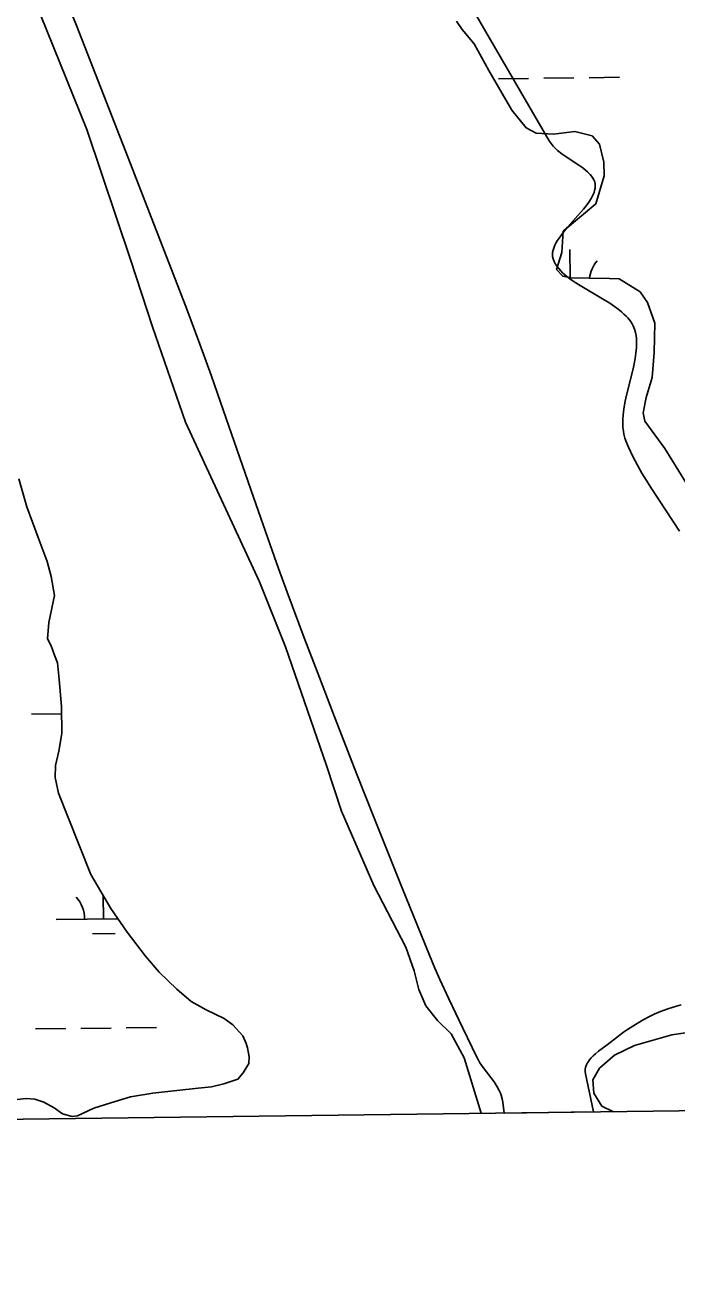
# Model space of a CAD drawing. Extents: x 3715084 to 3753216, y 488173 to 513963.
# Drawn here: x 3732776 to 3733466, y 493591 to 494915 of the extents above; entities that cross this region are included whole.
import ezdxf

# ---------------------------------------------------------------- set-up
doc = ezdxf.new("R2010")
doc.units = 0
for name, color, linetype in [('V-GRID-FRAM', 7, 'Continuous'), ('V-SITE-VEGE', 7, 'Continuous'), ('V-TOPO-SHOR', 7, 'Continuous'), ('V-WETL-SWMP', 7, 'Continuous')]:
    doc.layers.add(name, color=color, linetype=linetype)

msp = doc.modelspace()

# ---------------------------------------------------------------- linework, layer by layer
at = {"layer": 'V-GRID-FRAM'}
msp.add_lwpolyline([(3719350.3, 493590.7), (3719130.8, 511772.1), (3750813.3, 512168.5), (3751048.6, 493987.2), (3719350.3, 493590.7)], dxfattribs=at)
at = {"layer": 'V-SITE-VEGE'}
for p, q in [((3732830.6, 494914.2), (3732793.9, 495007.3)), ((3733202.7, 495012.7), (3733330.6, 494792.6)), ((3732885.3, 494774.4), (3732830.6, 494914.2)), ((3733330.6, 494792.6), (3733332.6, 494789.5)), ((3733332.6, 494789.5), (3733334.9, 494786.8)), ((3733334.9, 494786.8), (3733337.1, 494784.4)), ((3733337.1, 494784.4), (3733339.4, 494782.3)), ((3733339.4, 494782.3), (3733344.1, 494778.6)), ((3732939.8, 494634.5), (3732885.3, 494774.4)), ((3733344.1, 494778.6), (3733348.4, 494775.6)), ((3733348.4, 494775.6), (3733361.9, 494766.8)), ((3733361.9, 494766.8), (3733366.1, 494763.9)), ((3733366.1, 494763.9), (3733369, 494761.6)), ((3733369, 494761.6), (3733371, 494759.7)), ((3733371, 494759.7), (3733373.9, 494756.9)), ((3733373.9, 494756.9), (3733376.4, 494753.7)), ((3733376.4, 494753.7), (3733377.8, 494751.4)), ((3733377.8, 494751.4), (3733378.7, 494749.1)), ((3733378.6, 494740.1), (3733378, 494737.9)), ((3733379.1, 494742.3), (3733378.6, 494740.1)), ((3733378.7, 494749.1), (3733379.2, 494746.8)), ((3733379.3, 494744.5), (3733379.1, 494742.3)), ((3733379.2, 494746.8), (3733379.3, 494744.5)), ((3733372.5, 494727.6), (3733369.7, 494723.8)), ((3733375, 494731.6), (3733372.5, 494727.6)), ((3733376.1, 494733.7), (3733375, 494731.6)), ((3733377.1, 494735.8), (3733376.1, 494733.7)), ((3733378, 494737.9), (3733377.1, 494735.8)), ((3733361, 494713.4), (3733350.3, 494701.4)), ((3733366.9, 494720.2), (3733361, 494713.4)), ((3733369.7, 494723.8), (3733366.9, 494720.2)), ((3733350.3, 494701.4), (3733346.5, 494696.9)), ((3733339.1, 494686.8), (3733337.7, 494684.3)), ((3733341, 494689.7), (3733339.1, 494686.8)), ((3733343.5, 494693), (3733341, 494689.7)), ((3733346.5, 494696.9), (3733343.5, 494693)), ((3733334.2, 494674.6), (3733334.1, 494672.9)), ((3733334.7, 494677), (3733334.2, 494674.6)), ((3733335.8, 494680.2), (3733334.7, 494677)), ((3733336.6, 494682.1), (3733335.8, 494680.2)), ((3733337.7, 494684.3), (3733336.6, 494682.1)), ((3733334.1, 494672.9), (3733334.2, 494670.3)), ((3733334.2, 494670.3), (3733334.8, 494667.7)), ((3733334.8, 494667.7), (3733335.9, 494664.9)), ((3733335.9, 494664.9), (3733337.3, 494662.2)), ((3733337.3, 494662.2), (3733339, 494659.7)), ((3733339, 494659.7), (3733340.8, 494657.4)), ((3733340.8, 494657.4), (3733342.8, 494655.1)), ((3733342.8, 494655.1), (3733344.8, 494653)), ((3733344.8, 494653), (3733349.2, 494649.2)), ((3733349.2, 494649.2), (3733353.9, 494645.6)), ((3732947.4, 494614.7), (3732939.8, 494634.5)), ((3733353.9, 494645.6), (3733358.6, 494642.4)), ((3733358.6, 494642.4), (3733363.3, 494639.5)), ((3733363.3, 494639.5), (3733388.7, 494624.5)), ((3733388.7, 494624.5), (3733394.6, 494620.9)), ((3733394.6, 494620.9), (3733399.5, 494617.5)), ((3732961.2, 494577.5), (3732947.4, 494614.7)), ((3733399.5, 494617.5), (3733403.6, 494614.6)), ((3733403.6, 494614.6), (3733406.9, 494611.9)), ((3733406.9, 494611.9), (3733409.6, 494609.4)), ((3733409.6, 494609.4), (3733411.9, 494607.2)), ((3733411.9, 494607.2), (3733413.6, 494605.3)), ((3733413.6, 494605.3), (3733416.5, 494601.7)), ((3733416.5, 494601.7), (3733418.3, 494599)), ((3733418.3, 494599), (3733419.4, 494596.8)), ((3733419.4, 494596.8), (3733420.8, 494593.5)), ((3733420.8, 494593.5), (3733421.8, 494590)), ((3733421.8, 494590), (3733422.4, 494586.7)), ((3733422.4, 494586.7), (3733422.8, 494583.5)), ((3733422.8, 494583.5), (3733422.9, 494580.3)), ((3732973, 494544.9), (3732961.2, 494577.5)), ((3733422.3, 494568.1), (3733421.4, 494562.3)), ((3733422.8, 494574.2), (3733422.3, 494568.1)), ((3733422.9, 494577.2), (3733422.8, 494574.2)), ((3733422.9, 494580.3), (3733422.9, 494577.2)), ((3733420.3, 494556.7), (3733419.2, 494551.5)), ((3733421.4, 494562.3), (3733420.3, 494556.7)), ((3732983.1, 494516.2), (3732973, 494544.9)), ((3733419.2, 494551.5), (3733412.4, 494523.8)), ((3733018, 494415.7), (3732983.1, 494516.2)), ((3733411, 494517.2), (3733409.9, 494511.5)), ((3733412.4, 494523.8), (3733411, 494517.2)), ((3733408.7, 494502.2), (3733408.5, 494498.5)), ((3733409.2, 494506.5), (3733408.7, 494502.2)), ((3733409.9, 494511.5), (3733409.2, 494506.5)), ((3733408.5, 494498.5), (3733408.4, 494495.2)), ((3733408.4, 494495.2), (3733408.6, 494489.7)), ((3733408.6, 494489.7), (3733409.1, 494485.6)), ((3733409.1, 494485.6), (3733409.6, 494482.5)), ((3733409.6, 494482.5), (3733410.7, 494478.1)), ((3733410.7, 494478.1), (3733412.3, 494473.7)), ((3733412.3, 494473.7), (3733414.5, 494468.6)), ((3733414.5, 494468.6), (3733419.1, 494458.8)), ((3733419.1, 494458.8), (3733423.9, 494449.7)), ((3733423.9, 494449.7), (3733428.6, 494441.3)), ((3733428.6, 494441.3), (3733433.3, 494433.5)), ((3733433.3, 494433.5), (3733437.9, 494426.2)), ((3733437.9, 494426.2), (3733446.7, 494412.6)), ((3733035.6, 494365.5), (3733018, 494415.7)), ((3733446.7, 494412.6), (3733468.5, 494379.9)), ((3733044.5, 494340.5), (3733035.6, 494365.5)), ((3733053.6, 494315.5), (3733044.5, 494340.5)), ((3733071.6, 494267.2), (3733053.6, 494315.5)), ((3733087.6, 494225.1), (3733071.6, 494267.2)), ((3733101.7, 494188.2), (3733087.6, 494225.1)), ((3733126.7, 494123.9), (3733101.7, 494188.2)), ((3733145.7, 494075.8), (3733126.7, 494123.9)), ((3733174.7, 494003.7), (3733145.7, 494075.8)), ((3733204, 493931.8), (3733174.7, 494003.7)), ((3733209.8, 493918.1), (3733204, 493931.8)), ((3733215, 493906.1), (3733209.8, 493918.1)), ((3733224.5, 493885.5), (3733215, 493906.1)), ((3733239.3, 493854.7), (3733224.5, 493885.5)), ((3733470.2, 493879.3), (3733465.1, 493878)), ((3733435.8, 493866.6), (3733430.8, 493864)), ((3733441.6, 493869.4), (3733435.8, 493866.6)), ((3733448.3, 493872.3), (3733441.6, 493869.4)), ((3733456.2, 493875.2), (3733448.3, 493872.3)), ((3733460.5, 493876.6), (3733456.2, 493875.2)), ((3733465.1, 493878), (3733460.5, 493876.6)), ((3733254.2, 493824), (3733239.3, 493854.7)), ((3733413.4, 493853.2), (3733409.2, 493850.3)), ((3733419, 493856.9), (3733413.4, 493853.2)), ((3733426.5, 493861.5), (3733419, 493856.9)), ((3733430.8, 493864), (3733426.5, 493861.5)), ((3733402.9, 493845.6), (3733391.7, 493837)), ((3733409.2, 493850.3), (3733402.9, 493845.6)), ((3733379.6, 493827.6), (3733377, 493825.3)), ((3733382.7, 493830.2), (3733379.6, 493827.6)), ((3733391.7, 493837), (3733382.7, 493830.2)), ((3733255.8, 493820.9), (3733254.2, 493824)), ((3733257.4, 493818.1), (3733255.8, 493820.9)), ((3733260.9, 493813), (3733257.4, 493818.1)), ((3733272.3, 493797.8), (3733260.9, 493813)), ((3733369, 493813.2), (3733368.7, 493811.5)), ((3733369.7, 493815.3), (3733369, 493813.2)), ((3733371.1, 493818), (3733369.7, 493815.3)), ((3733372, 493819.6), (3733371.1, 493818)), ((3733373.3, 493821.3), (3733372, 493819.6)), ((3733374.9, 493823.2), (3733373.3, 493821.3)), ((3733377, 493825.3), (3733374.9, 493823.2)), ((3733368.7, 493811.5), (3733368.6, 493809)), ((3733368.6, 493809), (3733368.9, 493806.4)), ((3733368.9, 493806.4), (3733377.4, 493766.2)), ((3733275.6, 493792.8), (3733272.3, 493797.8)), ((3733277.7, 493788.9), (3733275.6, 493792.8)), ((3733279.1, 493786), (3733277.7, 493788.9)), ((3733279.9, 493783.7), (3733279.1, 493786)), ((3733281, 493780.1), (3733279.9, 493783.7)), ((3733281.6, 493776.5), (3733281, 493780.1)), ((3733282.9, 493765), (3733281.6, 493776.5)), ((3733377.4, 493766.2), (3733282.9, 493765))]:
    msp.add_line(p, q, dxfattribs=at)
at = {"layer": 'V-TOPO-SHOR'}
for points in [[(3732785.3, 494944.3), (3732841.8, 494804.4), (3732888.2, 494666.1), (3732911.1, 494596), (3732946.1, 494495.2), (3733024.3, 494326.5), (3733051.9, 494257.6), (3733095.2, 494132.2), (3733111.1, 494083.9), (3733145.2, 494005.4), (3733179, 493940.4), (3733187.9, 493915.2), (3733192.9, 493895.5), (3733200, 493878.4), (3733212.5, 493862.6), (3733227, 493848.8), (3733240.7, 493823.4), (3733258.6, 493764.7)], [(3732769.6, 494435.1), (3732778.3, 494405.6), (3732790.3, 494373.4), (3732799.7, 494348), (3732804, 494331.9), (3732807.6, 494311.9), (3732801.6, 494283.4), (3732799.9, 494266.1), (3732803.8, 494258.7), (3732807.5, 494248.7), (3732810.7, 494240.6), (3732812.3, 494223.3), (3732815, 494194.6), (3732815.1, 494166), (3732812, 494147.5), (3732808.4, 494132.2), (3732808.1, 494119.6), (3732811.7, 494102.9), (3732821.8, 494077.4), (3732845.8, 494017), (3732867, 493981.3), (3732884.4, 493956.3), (3732903.8, 493930.6), (3732918.1, 493913.7), (3732937, 493896), (3732952, 493883), (3732967.8, 493874), (3732986.9, 493865), (3732996.1, 493858.1), (3733006.5, 493846.6), (3733010.3, 493838.5), (3733011.5, 493833.9), (3733013.3, 493824.5), (3733013.1, 493817.2), (3733006.9, 493807.3), (3733001.5, 493800.8), (3732986.7, 493795.8), (3732973.4, 493792.8), (3732959.4, 493791.1), (3732936.7, 493788.9), (3732911.4, 493786.1), (3732888, 493782), (3732867.2, 493775.7)], [(3733398.7, 493766.4), (3733397.7, 493766.7), (3733386.3, 493772.3), (3733377.8, 493786), (3733376.8, 493800.2), (3733383.8, 493812.3), (3733399.7, 493826.1), (3733420.9, 493836.5), (3733460.3, 493847.8), (3733493.6, 493852.5)], [(3732867.2, 493775.7), (3732849.1, 493770.2), (3732831.7, 493761.9), (3732826.3, 493761.3), (3732815.8, 493764.2), (3732807.2, 493770.4), (3732796.1, 493776.6), (3732786.8, 493779.5), (3732777.5, 493780.3), (3732761.5, 493778.7), (3732749.4, 493774.3), (3732742, 493766.5), (3732739.5, 493758.2)]]:
    msp.add_lwpolyline(points, dxfattribs=at)
at = {"layer": 'V-WETL-SWMP'}
for p, q in [((3733324.8, 494858.6), (3733356.8, 494859)), ((3733372.8, 494859.2), (3733404.8, 494859.6)), ((3733276.8, 494858), (3733308.8, 494858.4)), ((3733352.8, 494648), (3733352.4, 494677.7)), ((3732769.6, 494435.1), (3732778.3, 494405.6)), ((3732778.3, 494405.6), (3732790.3, 494373.4)), ((3732790.3, 494373.4), (3732799.7, 494348)), ((3732799.7, 494348), (3732804, 494331.9)), ((3732804, 494331.9), (3732807.6, 494311.9)), ((3732807.6, 494311.9), (3732801.6, 494283.4)), ((3732805.2, 494302.1), (3732805.5, 494302.1)), ((3732801.6, 494283.4), (3732799.9, 494266.1)), ((3732799.9, 494266.1), (3732803.8, 494258.7)), ((3732803.8, 494258.7), (3732807.5, 494248.7)), ((3732807.5, 494248.7), (3732810.7, 494240.6)), ((3732810.7, 494240.6), (3732812.3, 494223.3)), ((3732812.3, 494223.3), (3732815, 494194.6)), ((3732783.2, 494186.4), (3732815, 494186.8)), ((3732815, 494194.6), (3732815.1, 494166)), ((3732815.1, 494166), (3732812, 494147.5)), ((3732812, 494147.5), (3732808.4, 494132.2)), ((3732808.4, 494132.2), (3732808.1, 494119.6)), ((3732808.1, 494119.6), (3732811.7, 494102.9)), ((3732811.7, 494102.9), (3732821.8, 494077.4)), ((3732821.8, 494077.4), (3732845.8, 494017)), ((3732845.8, 494017), (3732867, 493981.3)), ((3732859.3, 493970.1), (3732859, 493994.7)), ((3732867, 493981.3), (3732884.4, 493956.3)), ((3732809.3, 493969.5), (3732874.7, 493970.3)), ((3732847.5, 493954.5), (3732871.5, 493954.8)), ((3732884.4, 493956.3), (3732903.8, 493930.6)), ((3732903.8, 493930.6), (3732918.1, 493913.7)), ((3732918.1, 493913.7), (3732937, 493896)), ((3732937, 493896), (3732952, 493883)), ((3732952, 493883), (3732967.8, 493874)), ((3732967.8, 493874), (3732986.9, 493865)), ((3732787.4, 493853.8), (3732819.4, 493854.2)), ((3732835.4, 493854.4), (3732867.4, 493854.8)), ((3732883.4, 493855), (3732915.4, 493855.4)), ((3732986.9, 493865), (3732996.1, 493858.1)), ((3732996.1, 493858.1), (3733006.5, 493846.6)), ((3733006.5, 493846.6), (3733010.3, 493838.5)), ((3733010.3, 493838.5), (3733011.5, 493833.9)), ((3733011.5, 493833.9), (3733013.3, 493824.5)), ((3733013.1, 493817.2), (3733006.9, 493807.3)), ((3733013.3, 493824.5), (3733013.1, 493817.2)), ((3733001.5, 493800.8), (3732986.7, 493795.8)), ((3733006.9, 493807.3), (3733001.5, 493800.8)), ((3732936.7, 493788.9), (3732911.4, 493786.1)), ((3732959.4, 493791.1), (3732936.7, 493788.9)), ((3732973.4, 493792.8), (3732959.4, 493791.1)), ((3732986.7, 493795.8), (3732973.4, 493792.8)), ((3732777.5, 493780.3), (3732761.5, 493778.7)), ((3732786.8, 493779.5), (3732777.5, 493780.3)), ((3732796.1, 493776.6), (3732786.8, 493779.5)), ((3732807.2, 493770.4), (3732796.1, 493776.6)), ((3732867.2, 493775.7), (3732849.1, 493770.2)), ((3732888, 493782), (3732867.2, 493775.7)), ((3732911.4, 493786.1), (3732888, 493782)), ((3732815.8, 493764.2), (3732807.2, 493770.4)), ((3732826.3, 493761.3), (3732815.8, 493764.2)), ((3732831.7, 493761.9), (3732826.3, 493761.3)), ((3732849.1, 493770.2), (3732831.7, 493761.9))]:
    msp.add_line(p, q, dxfattribs=at)
msp.add_lwpolyline([(3733475.2, 494431.5), (3733452.9, 494467.3), (3733431.8, 494496.2), (3733430, 494505.1), (3733433, 494521.3), (3733439.6, 494542.2), (3733441.5, 494568.6), (3733442.2, 494599.8), (3733434.5, 494621.6), (3733426.6, 494632.7), (3733404.5, 494646.7), (3733394.4, 494646.9), (3733372.7, 494647.4), (3733353.7, 494647.8), (3733344.9, 494649.3), (3733338.3, 494656.3), (3733344.1, 494674.5), (3733345.2, 494696.9), (3733379.8, 494725.9), (3733388.6, 494755.6), (3733388.2, 494769.8), (3733383.8, 494788.9), (3733375.9, 494797.9), (3733357.7, 494802.4), (3733335.2, 494799.5), (3733316.9, 494800.5), (3733306.2, 494806.2), (3733291, 494824.8), (3733266.8, 494866.7), (3733251.1, 494894.9), (3733238.6, 494910.1), (3733232.7, 494919)], dxfattribs=at)
for centre, start, end in [((3733408.1, 494642.9), 139.9442, 172.6182), ((3732804.1, 493969.9), 359.9442, 41.4878)]:
    msp.add_arc(centre, 35.2, start, end, dxfattribs=at)

doc.saveas('drawing.dxf')
